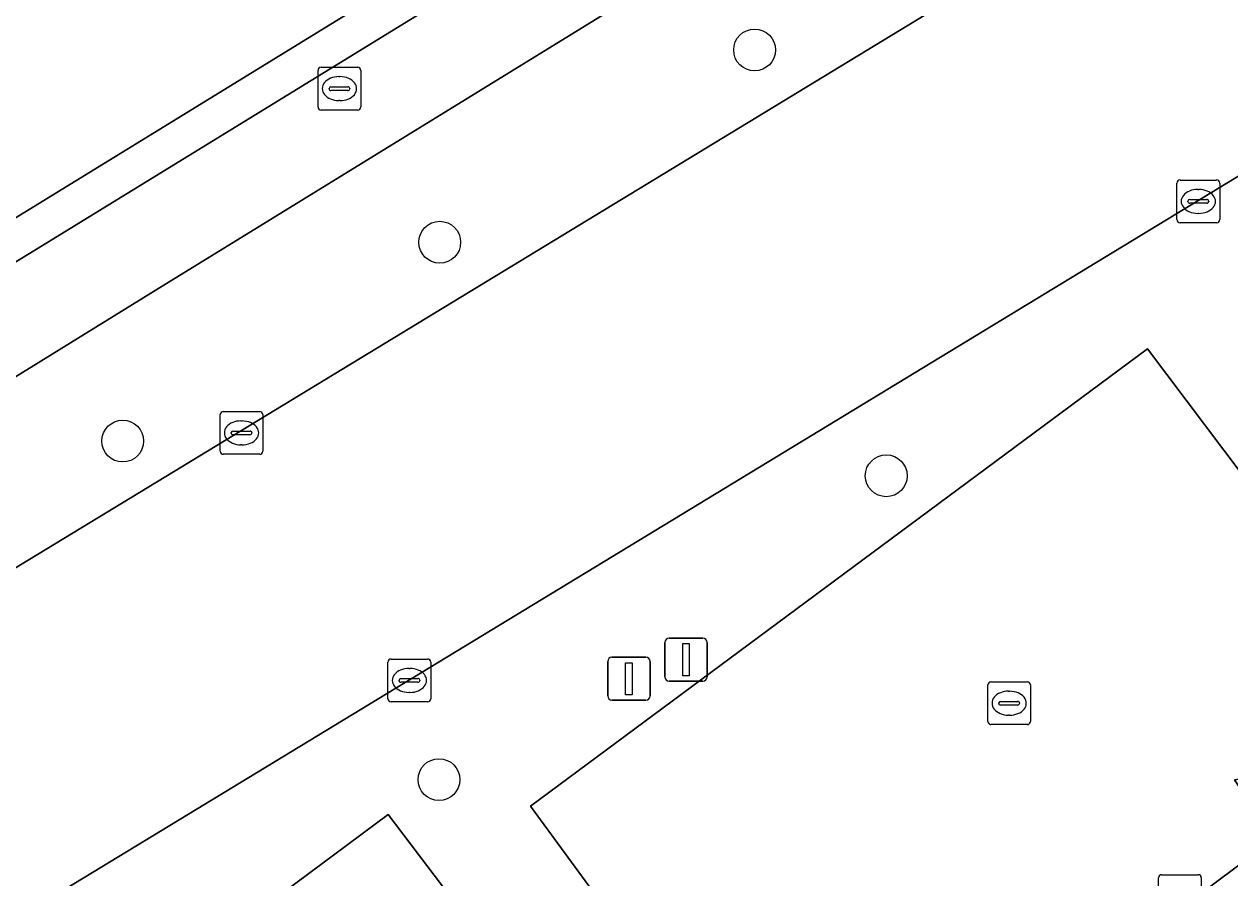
# Model space of a CAD drawing. Extents: x 160663 to 161506, y 382245 to 383291.
# Drawn here: x 161215.39 to 161243.57, y 382670.19 to 382690.14 of the extents above; entities that cross this region are included whole.
import ezdxf

# ---------------------------------------------------------------- set-up
doc = ezdxf.new("R2010")
doc.units = 0
for name, color, linetype in [('IMGEO_Berm_groen', 7, 'Continuous'), ('IMGEO_Boom', 7, 'Continuous'), ('IMGEO_Brandkraan', 7, 'Continuous'), ('IMGEO_Erf', 7, 'Continuous'), ('IMGEO_Groenvoorziening', 7, 'Continuous'), ('IMGEO_Kolk', 7, 'Continuous'), ('IMGEO_Lichtmast', 7, 'Continuous'), ('IMGEO_Parkeervlak_open', 7, 'Continuous'), ('IMGEO_Rijbaan_lokaal_open', 7, 'Continuous'), ('IMGEO_Voetpad_open', 7, 'Continuous')]:
    doc.layers.add(name, color=color, linetype=linetype)

msp = doc.modelspace()

# ---------------------------------------------------------------- linework, layer by layer
at = {"layer": 'IMGEO_Berm_groen'}
msp.add_lwpolyline([(161254.227, 382701.17), (161258.165, 382703.578), (161256.256, 382707.186), (161218.352, 382683.857), (161169.165, 382653.466), (161166.325, 382651.749), (161169.214, 382649.56), (161169.4, 382649.664), (161174.244, 382652.562)], close=True, dxfattribs=at)
msp.add_lwpolyline([(161274.49, 382705.305), (161272.424, 382704.082), (161258.476, 382695.53), (161200.378, 382660.233), (161203.919, 382655.4), (161209.58, 382656.433), (161209.274, 382656.9), (161207.41, 382659.419), (161223.895, 382671.677), (161226.607, 382668.102), (161229.864, 382668.265), (161227.222, 382671.868), (161241.646, 382682.554), (161244.333, 382678.987), (161246.564, 382679.479), (161243.889, 382683.076), (161254.364, 382690.873), (161257.414, 382686.864), (161264.871, 382688.181)], dxfattribs=at)
at = {"layer": 'IMGEO_Boom'}
for centre in [(161232.463, 382689.54), (161225.104, 382685.047), (161217.694, 382680.401), (161235.54, 382679.589), (161225.086, 382672.489)]:
    msp.add_circle(centre, 0.489, dxfattribs=at)
at = {"layer": 'IMGEO_Brandkraan'}
for p, q in [((161222.259, 382688.211), (161222.259, 382689.063)), ((161222.334, 382689.137), (161223.186, 382689.137)), ((161222.747, 382688.917), (161222.772, 382688.917)), ((161223.26, 382689.063), (161223.26, 382688.211)), ((161222.518, 382688.631), (161222.518, 382688.643)), ((161222.561, 382688.68), (161222.959, 382688.68)), ((161223.002, 382688.643), (161223.002, 382688.631)), ((161222.956, 382688.594), (161222.558, 382688.594)), ((161222.77, 382688.357), (161222.745, 382688.357)), ((161223.186, 382688.137), (161222.334, 382688.137))]:
    msp.add_line(p, q, dxfattribs=at)
for points in [[(161222.259, 382688.211), (161222.259, 382689.063)], [(161222.334, 382689.137), (161223.186, 382689.137)], [(161223.26, 382689.063), (161223.26, 382688.211)], [(161223.186, 382688.137), (161222.334, 382688.137)]]:
    msp.add_lwpolyline(points, dxfattribs=at)
for centre, radius, start, end in [((161222.336, 382689.061), 0.0765, 91.552, 178.448), ((161222.336, 382689.061), 0.0765, 91.552, 178.448), ((161223.184, 382689.061), 0.0765, 1.552, 88.448), ((161223.184, 382689.061), 0.0765, 1.552, 88.448), ((161222.558, 382688.64), 0.0403, 85.8775, 175.7526), ((161222.555, 382688.63), 0.0366, 178.938, 274.7102), ((161222.959, 382688.637), 0.043, 264.8664, 352.4533), ((161222.963, 382688.642), 0.0386, 1.7309, 96.639), ((161222.336, 382688.213), 0.0765, 181.552, 268.448), ((161222.336, 382688.213), 0.0765, 181.552, 268.448), ((161223.184, 382688.213), 0.0765, 271.552, 358.448), ((161223.184, 382688.213), 0.0765, 271.552, 358.448)]:
    msp.add_arc(centre, radius, start, end, dxfattribs=at)
for centre, major_axis, ratio, start_param, end_param in [((161222.746, 382688.637), (-0.387, 0.002), 0.722429, 4.712389, 7.853982), ((161222.771, 382688.637), (-0.39, 0.002), 0.717154, 1.570796, 4.712389)]:
    msp.add_ellipse(centre, major_axis=major_axis, ratio=ratio, start_param=start_param, end_param=end_param, dxfattribs=at)
at = {"layer": 'IMGEO_Erf'}
msp.add_lwpolyline([(161157.194, 382653.574), (161161.716, 382652.754), (161161.906, 382652.847), (161162.239, 382653.01), (161164.491, 382654.47), (161164.791, 382654.665), (161254.743, 382709.924)], dxfattribs=at)
at = {"layer": 'IMGEO_Groenvoorziening'}
msp.add_lwpolyline([(161164.791, 382654.665), (161165.254, 382653.931), (161255.207, 382709.168), (161254.743, 382709.924)], close=True, dxfattribs=at)
msp.add_lwpolyline([(161265.679, 382681.484), (161259.639, 382681.111), (161249.065, 382673.234), (161243.677, 382672.487), (161244.61, 382671.104), (161234.224, 382663.365), (161229.957, 382663.107), (161210.053, 382648.353), (161210.587, 382647.633), (161214.197, 382650.277), (161229.164, 382630.131), (161225.212, 382627.179), (161226.116, 382625.944), (161231.168, 382629.677), (161230.398, 382630.741), (161228.922, 382632.698), (161224.468, 382638.688), (161225.833, 382639.701), (161218.919, 382649.028)], dxfattribs=at)
at = {"layer": 'IMGEO_Kolk'}
for p, q in [((161242.333, 382685.575), (161242.333, 382686.427)), ((161242.408, 382686.501), (161243.26, 382686.501)), ((161243.334, 382686.427), (161243.334, 382685.575)), ((161242.821, 382686.281), (161242.846, 382686.281)), ((161242.592, 382685.995), (161242.592, 382686.007)), ((161243.03, 382685.958), (161242.632, 382685.958)), ((161242.635, 382686.044), (161243.033, 382686.044)), ((161243.076, 382686.007), (161243.076, 382685.995)), ((161243.26, 382685.501), (161242.408, 382685.501)), ((161242.844, 382685.721), (161242.819, 382685.721)), ((161219.97, 382680.166), (161219.97, 382681.018)), ((161220.045, 382681.092), (161220.897, 382681.092)), ((161220.971, 382681.018), (161220.971, 382680.166)), ((161220.458, 382680.872), (161220.483, 382680.872)), ((161220.229, 382680.586), (161220.229, 382680.598)), ((161220.667, 382680.549), (161220.269, 382680.549)), ((161220.272, 382680.635), (161220.67, 382680.635)), ((161220.713, 382680.598), (161220.713, 382680.586)), ((161220.481, 382680.312), (161220.456, 382680.312)), ((161220.897, 382680.092), (161220.045, 382680.092)), ((161223.894, 382674.381), (161223.894, 382675.233)), ((161223.969, 382675.307), (161224.821, 382675.307)), ((161224.382, 382675.087), (161224.407, 382675.087)), ((161224.895, 382675.233), (161224.895, 382674.381)), ((161224.153, 382674.801), (161224.153, 382674.813)), ((161224.196, 382674.85), (161224.594, 382674.85)), ((161224.637, 382674.813), (161224.637, 382674.801)), ((161224.591, 382674.764), (161224.193, 382674.764)), ((161224.405, 382674.527), (161224.38, 382674.527)), ((161237.912, 382673.849), (161237.912, 382674.701)), ((161237.987, 382674.775), (161238.839, 382674.775)), ((161238.4, 382674.555), (161238.425, 382674.555)), ((161238.913, 382674.701), (161238.913, 382673.849)), ((161224.821, 382674.307), (161223.969, 382674.307)), ((161238.171, 382674.269), (161238.171, 382674.281)), ((161238.609, 382674.232), (161238.211, 382674.232)), ((161238.214, 382674.318), (161238.612, 382674.318)), ((161238.655, 382674.281), (161238.655, 382674.269)), ((161238.423, 382673.995), (161238.398, 382673.995)), ((161238.839, 382673.775), (161237.987, 382673.775)), ((161241.902, 382669.341), (161241.902, 382670.193)), ((161241.977, 382670.267), (161242.829, 382670.267)), ((161242.903, 382670.193), (161242.903, 382669.341))]:
    msp.add_line(p, q, dxfattribs=at)
for points in [[(161242.333, 382685.575), (161242.333, 382686.427)], [(161242.408, 382686.501), (161243.26, 382686.501)], [(161243.334, 382686.427), (161243.334, 382685.575)], [(161243.26, 382685.501), (161242.408, 382685.501)], [(161219.97, 382680.166), (161219.97, 382681.018)], [(161220.045, 382681.092), (161220.897, 382681.092)], [(161220.971, 382681.018), (161220.971, 382680.166)], [(161220.897, 382680.092), (161220.045, 382680.092)], [(161223.894, 382674.381), (161223.894, 382675.233)], [(161223.969, 382675.307), (161224.821, 382675.307)], [(161224.895, 382675.233), (161224.895, 382674.381)], [(161237.912, 382673.849), (161237.912, 382674.701)], [(161237.987, 382674.775), (161238.839, 382674.775)], [(161238.913, 382674.701), (161238.913, 382673.849)], [(161224.821, 382674.307), (161223.969, 382674.307)], [(161238.839, 382673.775), (161237.987, 382673.775)], [(161241.902, 382669.341), (161241.902, 382670.193)], [(161241.977, 382670.267), (161242.829, 382670.267)], [(161242.903, 382670.193), (161242.903, 382669.341)]]:
    msp.add_lwpolyline(points, dxfattribs=at)
for centre, radius, start, end in [((161242.41, 382686.425), 0.0765, 91.552, 178.448), ((161242.41, 382686.425), 0.0765, 91.552, 178.448), ((161243.258, 382686.425), 0.0765, 1.552, 88.448), ((161243.258, 382686.425), 0.0765, 1.552, 88.448), ((161242.632, 382686.004), 0.0403, 85.8775, 175.7526), ((161242.629, 382685.994), 0.0366, 178.938, 274.7102), ((161243.033, 382686.001), 0.043, 264.8664, 352.4533), ((161243.037, 382686.006), 0.0386, 1.7309, 96.639), ((161242.41, 382685.577), 0.0765, 181.552, 268.448), ((161242.41, 382685.577), 0.0765, 181.552, 268.448), ((161243.258, 382685.577), 0.0765, 271.552, 358.448), ((161243.258, 382685.577), 0.0765, 271.552, 358.448), ((161220.047, 382681.016), 0.0765, 91.552, 178.448), ((161220.047, 382681.016), 0.0765, 91.552, 178.448), ((161220.895, 382681.016), 0.0765, 1.552, 88.448), ((161220.895, 382681.016), 0.0765, 1.552, 88.448), ((161220.269, 382680.595), 0.0403, 85.8775, 175.7526), ((161220.266, 382680.585), 0.0366, 178.938, 274.7102), ((161220.67, 382680.592), 0.043, 264.8664, 352.4533), ((161220.674, 382680.597), 0.0386, 1.7309, 96.639), ((161220.047, 382680.168), 0.0765, 181.552, 268.448), ((161220.047, 382680.168), 0.0765, 181.552, 268.448), ((161220.895, 382680.168), 0.0765, 271.552, 358.448), ((161220.895, 382680.168), 0.0765, 271.552, 358.448), ((161223.971, 382675.231), 0.0765, 91.552, 178.448), ((161223.971, 382675.231), 0.0765, 91.552, 178.448), ((161224.819, 382675.231), 0.0765, 1.552, 88.448), ((161224.819, 382675.231), 0.0765, 1.552, 88.448), ((161224.193, 382674.81), 0.0403, 85.8775, 175.7526), ((161224.19, 382674.8), 0.0366, 178.938, 274.7102), ((161224.594, 382674.807), 0.043, 264.8664, 352.4533), ((161224.598, 382674.812), 0.0386, 1.7309, 96.639), ((161237.989, 382674.699), 0.0765, 91.552, 178.448), ((161237.989, 382674.699), 0.0765, 91.552, 178.448), ((161238.837, 382674.699), 0.0765, 1.552, 88.448), ((161238.837, 382674.699), 0.0765, 1.552, 88.448), ((161223.971, 382674.383), 0.0765, 181.552, 268.448), ((161223.971, 382674.383), 0.0765, 181.552, 268.448), ((161224.819, 382674.383), 0.0765, 271.552, 358.448), ((161224.819, 382674.383), 0.0765, 271.552, 358.448), ((161238.211, 382674.278), 0.0403, 85.8775, 175.7526), ((161238.208, 382674.268), 0.0366, 178.938, 274.7102), ((161238.612, 382674.275), 0.043, 264.8664, 352.4533), ((161238.616, 382674.28), 0.0386, 1.7309, 96.639), ((161237.989, 382673.851), 0.0765, 181.552, 268.448), ((161237.989, 382673.851), 0.0765, 181.552, 268.448), ((161238.837, 382673.851), 0.0765, 271.552, 358.448), ((161238.837, 382673.851), 0.0765, 271.552, 358.448), ((161241.979, 382670.191), 0.0765, 91.552, 178.448), ((161241.979, 382670.191), 0.0765, 91.552, 178.448), ((161242.827, 382670.191), 0.0765, 1.552, 88.448), ((161242.827, 382670.191), 0.0765, 1.552, 88.448)]:
    msp.add_arc(centre, radius, start, end, dxfattribs=at)
for centre, major_axis, ratio, start_param, end_param in [((161242.82, 382686.001), (-0.387, 0.002), 0.722429, 4.712389, 7.853982), ((161242.845, 382686.001), (-0.39, 0.002), 0.717154, 1.570796, 4.712389), ((161220.457, 382680.592), (-0.387, 0.002), 0.722429, 4.712389, 7.853982), ((161220.482, 382680.592), (-0.39, 0.002), 0.717154, 1.570796, 4.712389), ((161224.381, 382674.807), (-0.387, 0.002), 0.722429, 4.712389, 7.853982), ((161224.406, 382674.807), (-0.39, 0.002), 0.717154, 1.570796, 4.712389), ((161238.399, 382674.275), (-0.387, 0.002), 0.722429, 4.712389, 7.853982), ((161238.424, 382674.275), (-0.39, 0.002), 0.717154, 1.570796, 4.712389)]:
    msp.add_ellipse(centre, major_axis=major_axis, ratio=ratio, start_param=start_param, end_param=end_param, dxfattribs=at)
at = {"layer": 'IMGEO_Lichtmast'}
for p, q in [((161230.365, 382674.893), (161230.365, 382675.693)), ((161230.365, 382675.693), (161230.365, 382674.893)), ((161230.465, 382675.793), (161231.255, 382675.793)), ((161231.255, 382675.793), (161230.465, 382675.793)), ((161231.355, 382675.693), (161231.355, 382674.893)), ((161231.355, 382674.893), (161231.355, 382675.693)), ((161229.029, 382674.447), (161229.029, 382675.247)), ((161229.029, 382675.247), (161229.029, 382674.447)), ((161229.129, 382675.347), (161229.919, 382675.347)), ((161229.919, 382675.347), (161229.129, 382675.347)), ((161230.019, 382675.247), (161230.019, 382674.447)), ((161230.019, 382674.447), (161230.019, 382675.247)), ((161231.255, 382674.793), (161230.465, 382674.793)), ((161230.465, 382674.793), (161231.255, 382674.793)), ((161229.919, 382674.347), (161229.129, 382674.347)), ((161229.129, 382674.347), (161229.919, 382674.347))]:
    msp.add_line(p, q, dxfattribs=at)
for points in [[(161230.785, 382675.668), (161230.935, 382675.668), (161230.935, 382674.918), (161230.785, 382674.918), (161230.785, 382675.668)], [(161229.449, 382675.222), (161229.599, 382675.222), (161229.599, 382674.472), (161229.449, 382674.472), (161229.449, 382675.222)]]:
    msp.add_lwpolyline(points, dxfattribs=at)
for centre, start, end in [((161230.465, 382675.693), 90, 180), ((161230.465, 382675.693), 90, 180), ((161231.255, 382675.693), 0, 90), ((161231.255, 382675.693), 360, 90), ((161229.129, 382675.247), 90, 180), ((161229.129, 382675.247), 90, 180), ((161229.919, 382675.247), 0, 90), ((161229.919, 382675.247), 360, 90), ((161230.465, 382674.893), 180, 270), ((161230.465, 382674.893), 180, 270), ((161231.255, 382674.893), 270, 0), ((161231.255, 382674.893), 270, 0), ((161229.129, 382674.447), 180, 270), ((161229.129, 382674.447), 180, 270), ((161229.919, 382674.447), 270, 0), ((161229.919, 382674.447), 270, 0)]:
    msp.add_arc(centre, 0.1, start, end, dxfattribs=at)
at = {"layer": 'IMGEO_Parkeervlak_open'}
for points in [[(161244.333, 382678.987), (161241.646, 382682.554), (161227.222, 382671.868), (161229.864, 382668.265), (161226.607, 382668.102), (161223.895, 382671.677), (161207.41, 382659.419), (161209.274, 382656.9), (161209.58, 382656.433), (161203.919, 382655.4), (161200.378, 382660.233), (161198.244, 382658.937)], [(161214.197, 382650.277), (161210.587, 382647.633), (161210.053, 382648.353), (161229.957, 382663.107), (161234.224, 382663.365), (161244.61, 382671.104), (161243.677, 382672.487), (161249.065, 382673.234), (161259.639, 382681.111), (161265.679, 382681.484)]]:
    msp.add_lwpolyline(points, dxfattribs=at)
at = {"layer": 'IMGEO_Rijbaan_lokaal_open'}
for points in [[(161258.476, 382695.53), (161272.424, 382704.082), (161268.852, 382710.112), (161261.999, 382705.922), (161258.165, 382703.578), (161254.227, 382701.17), (161174.244, 382652.562), (161169.4, 382649.664), (161169.214, 382649.56)], [(161172.111, 382641.083), (161173.251, 382641.894), (161178.77, 382645.817), (161191.196, 382654.655), (161198.244, 382658.937), (161200.378, 382660.233), (161258.476, 382695.53)]]:
    msp.add_lwpolyline(points, dxfattribs=at)
at = {"layer": 'IMGEO_Voetpad_open'}
msp.add_lwpolyline([(161166.325, 382651.749), (161169.165, 382653.466), (161218.352, 382683.857), (161256.256, 382707.186), (161260.003, 382709.493), (161266.752, 382713.807), (161273.677, 382718.058), (161271.97, 382720.803), (161270.922, 382720.167), (161270.755, 382720.067), (161271.005, 382719.608), (161271.143, 382719.356), (161267.251, 382716.952), (161258.913, 382711.444), (161255.207, 382709.168), (161165.254, 382653.931), (161164.791, 382654.665), (161164.491, 382654.47)], close=True, dxfattribs=at)

doc.saveas('drawing.dxf')
